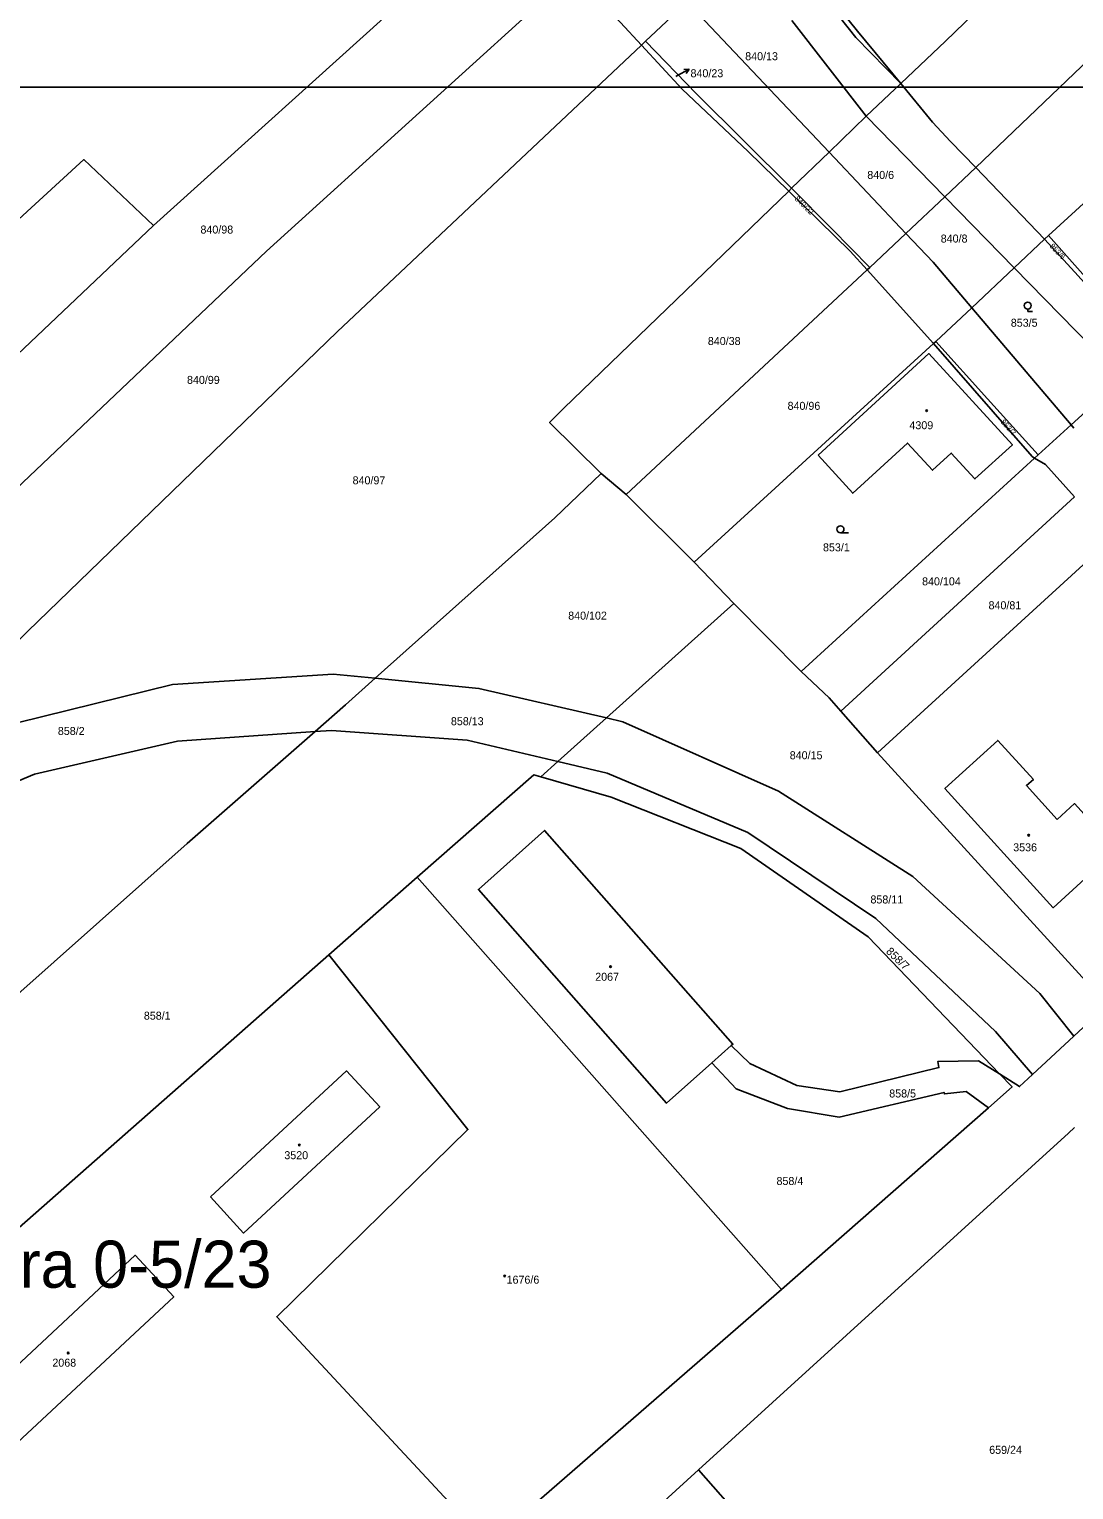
# Model space of a CAD drawing. Extents: x -679220 to -673243, y -1075091 to -1066557.
# Drawn here: x -675936.5 to -675714.5, y -1070797.9 to -1070487.7 of the extents above; entities that cross this region are included whole.
import ezdxf

# ---------------------------------------------------------------- set-up
doc = ezdxf.new("R2010")
doc.units = 0
for name, color, linetype in [('Default', 7, 'Continuous'), ('Hranice parcel', 7, 'Continuous'), ('Parcelní čísla', 7, 'Continuous'), ('Pop  PČ popisy', 7, 'Continuous'), ('Vnitřní kresba', 7, 'Continuous'), ('Značky budov', 7, 'Continuous'), ('Značky kultur', 7, 'Continuous')]:
    doc.layers.add(name, color=color, linetype=linetype)

msp = doc.modelspace()

# ---------------------------------------------------------------- linework, layer by layer
at = {"layer": 'Default'}
msp.add_lwpolyline([(-675625, -1070500), (-675625, -1071000), (-676250, -1071000), (-676250, -1070500)], close=True, dxfattribs=at)
at = {"layer": 'Hranice parcel'}
for p, q in [((-675910.08, -1070529.38), (-675835.11, -1070461.8)), ((-675805.54, -1070490.25), (-675806.4, -1070491.07)), ((-675719.89, -1070531.5), (-675689.12, -1070503.34)), ((-675735.32, -1070517.06), (-675720.74, -1070532.28)), ((-675774.48, -1070521.48), (-675775.07, -1070522.1)), ((-675720.74, -1070532.28), (-675719.89, -1070531.5)), ((-675719.89, -1070531.5), (-675698.01, -1070556.17)), ((-675809.59, -1070586.54), (-675758.43, -1070538.81)), ((-675758.43, -1070538.81), (-675757.87, -1070538.29)), ((-675758.43, -1070538.81), (-675744.3, -1070554.43)), ((-675744.3, -1070554.43), (-675795.15, -1070600.88)), ((-675744.3, -1070554.43), (-675743.83, -1070554.01)), ((-675772.46, -1070624.09), (-675722.83, -1070578.78)), ((-675722.11, -1070578.12), (-675722.83, -1070578.78)), ((-675809.59, -1070586.54), (-675814.94, -1070582.03)), ((-675795.15, -1070600.88), (-675809.59, -1070586.54)), ((-675714.34, -1070586.99), (-675764.02, -1070632.5)), ((-675706.38, -1070595.82), (-675756.25, -1070641.38)), ((-675786.74, -1070609.66), (-675795.15, -1070600.88)), ((-675813.83, -1070633.97), (-675786.74, -1070609.66)), ((-675786.74, -1070609.66), (-675772.46, -1070624.09)), ((-675756.25, -1070641.38), (-675764.02, -1070632.5)), ((-675824.16, -1070643.24), (-675813.83, -1070633.97)), ((-675756.25, -1070641.38), (-675707.37, -1070694.92)), ((-675827.75, -1070646.46), (-675824.16, -1070643.24)), ((-675872.8, -1070684.31), (-675854.03, -1070667.82)), ((-675776.59, -1070755.39), (-675854.03, -1070667.82)), ((-675872.8, -1070684.31), (-675990.72, -1070787.98)), ((-675707.37, -1070694.92), (-675714.53, -1070701.58)), ((-675791.43, -1070707.26), (-675787.29, -1070703.58)), ((-675714.53, -1070701.58), (-675723.29, -1070709.72)), ((-675732.62, -1070716.76), (-675776.59, -1070755.39)), ((-675776.59, -1070755.39), (-675838.92, -1070809.49)), ((-675794.22, -1070793.65), (-675805.55, -1070803.96)), ((-675781.1, -1070808.62), (-675794.22, -1070793.65))]:
    msp.add_line(p, q, dxfattribs=at)
for points in [[(-675572.6, -1070327.23), (-675651.26, -1070402.73), (-675701.61, -1070451.32), (-675719.54, -1070468.73), (-675741.79, -1070490.24), (-675751.27, -1070499.19)], [(-675553.11, -1070345.15), (-675628.04, -1070415.79), (-675703.15, -1070486.36), (-675735.32, -1070517.06)], [(-675751.27, -1070499.19), (-675760.48, -1070488.09), (-675764.33, -1070483.35), (-675769.01, -1070475.21), (-675771.56, -1070470.15), (-675772.61, -1070467.51), (-675774.7, -1070461.39)], [(-675778.41, -1070464.86), (-675784.94, -1070470.97), (-675796.67, -1070481.95), (-675805.54, -1070490.25)], [(-675751.27, -1070499.19), (-675760.86, -1070489.43), (-675771.75, -1070475.63), (-675778.41, -1070464.86)], [(-675821.02, -1070475.85), (-675886.04, -1070534.84), (-675956.12, -1070601.22), (-675989.55, -1070632.94), (-676045.3, -1070682.82)], [(-675806.4, -1070491.07), (-675810.86, -1070486.27), (-675821.02, -1070475.85)], [(-675806.4, -1070491.07), (-675871.04, -1070551.97), (-675936.76, -1070615.54), (-675968.36, -1070647.54)], [(-675806.4, -1070491.07), (-675797.71, -1070500.43), (-675783.72, -1070513.65), (-675775.07, -1070522.1)], [(-675805.54, -1070490.25), (-675794.67, -1070501.41), (-675774.48, -1070521.48)], [(-675751.27, -1070499.19), (-675758.61, -1070506.18), (-675766.52, -1070513.8), (-675774.48, -1070521.48)], [(-675735.32, -1070517.06), (-675740.7, -1070511.56), (-675744.52, -1070507.46), (-675751.27, -1070499.19)], [(-676052.06, -1070632.69), (-675957.71, -1070545.46), (-675924.87, -1070515.38), (-675910.08, -1070529.38)], [(-675757.87, -1070538.29), (-675750.19, -1070531.06), (-675741.92, -1070523.27), (-675735.32, -1070517.06)], [(-675814.94, -1070582.03), (-675825.91, -1070571.22), (-675822.85, -1070568.16), (-675775.07, -1070522.1)], [(-675775.07, -1070522.1), (-675762.04, -1070534.81), (-675758.43, -1070538.81)], [(-675774.48, -1070521.48), (-675765.92, -1070530.07), (-675757.87, -1070538.29)], [(-676045.83, -1070657.38), (-676003.63, -1070618.02), (-675910.08, -1070529.38)], [(-675743.83, -1070554.01), (-675736.2, -1070546.83), (-675727.19, -1070538.35), (-675720.74, -1070532.28)], [(-675698.54, -1070556.64), (-675714.29, -1070539.26), (-675720.74, -1070532.28)], [(-675722.83, -1070578.78), (-675723.36, -1070578.46), (-675744.3, -1070554.43)], [(-675743.83, -1070554.01), (-675732.82, -1070566.2), (-675722.11, -1070578.12)], [(-675768.85, -1070578.18), (-675745.29, -1070556.59), (-675727.56, -1070575.95), (-675735.51, -1070583.22), (-675740.55, -1070577.72), (-675744.57, -1070581.38), (-675749.85, -1070575.6), (-675761.47, -1070586.24), (-675768.85, -1070578.18)], [(-675722.11, -1070578.12), (-675715.1, -1070571.73), (-675704.24, -1070561.84), (-675698.54, -1070556.64)], [(-675722.83, -1070578.78), (-675720.5, -1070580.16), (-675714.34, -1070586.99)], [(-675862.95, -1070625.56), (-675824.81, -1070591.45), (-675814.94, -1070582.03)], [(-675862.95, -1070625.56), (-675871.85, -1070624.7), (-675906.01, -1070626.86), (-675939.03, -1070635), (-675968.36, -1070647.54)], [(-675875.73, -1070636.87), (-675869.27, -1070631.22), (-675862.95, -1070625.56)], [(-675862.95, -1070625.56), (-675840.92, -1070627.7), (-675813.83, -1070633.97)], [(-675764.02, -1070632.5), (-675766.47, -1070629.69), (-675772.46, -1070624.09)], [(-675813.83, -1070633.97), (-675810.31, -1070634.78), (-675777.24, -1070649.51), (-675748.69, -1070667.66), (-675721.7, -1070692.47), (-675714.53, -1070701.58)], [(-676041.25, -1070729.99), (-676023.72, -1070704.13), (-675997.4, -1070679.04), (-675969.58, -1070660.29), (-675935.31, -1070645.9), (-675904.98, -1070638.92), (-675875.73, -1070636.87)], [(-675875.73, -1070636.87), (-675902.88, -1070660.65), (-675987.75, -1070736.05), (-676014.9, -1070760.23)], [(-675824.16, -1070643.24), (-675843.44, -1070638.72), (-675872.25, -1070636.63), (-675875.73, -1070636.87)], [(-675718.03, -1070655.57), (-675714.35, -1070652.17), (-675705.43, -1070662.02), (-675718.91, -1070674.29), (-675741.9, -1070648.98), (-675730.66, -1070638.74), (-675723.1, -1070647.03), (-675724.58, -1070648.34), (-675718.03, -1070655.57)], [(-675723.29, -1070709.72), (-675731.16, -1070700.61), (-675756.56, -1070676.6), (-675783.74, -1070658.29), (-675813.64, -1070645.7), (-675824.16, -1070643.24)], [(-675854.03, -1070667.82), (-675829.25, -1070646.03), (-675827.75, -1070646.46)], [(-675730.28, -1070709.57), (-675758.19, -1070680.45), (-675785.25, -1070661.69), (-675812.81, -1070650.78), (-675827.75, -1070646.46)], [(-675787.29, -1070703.58), (-675786.95, -1070703.28), (-675826.96, -1070657.87), (-675841, -1070670.38), (-675801.05, -1070715.82), (-675791.43, -1070707.26)], [(-675838.92, -1070809.49), (-675883.88, -1070761.16), (-675843.26, -1070721.4), (-675872.8, -1070684.31)], [(-675787.29, -1070703.58), (-675783.38, -1070707.4), (-675773.39, -1070712.04), (-675764.23, -1070713.39), (-675743.17, -1070708.23), (-675743.43, -1070706.96), (-675734.73, -1070706.78), (-675730.28, -1070709.57)], [(-675897.92, -1070735.68), (-675869.07, -1070708.93), (-675861.98, -1070716.58), (-675890.91, -1070743.38), (-675897.92, -1070735.68)], [(-675732.62, -1070716.76), (-675737.35, -1070713.32), (-675742.01, -1070713.83), (-675742.08, -1070713.52), (-675764.39, -1070718.77), (-675775.36, -1070716.96), (-675786.24, -1070712.72), (-675791.43, -1070707.26)], [(-675730.28, -1070709.57), (-675727.61, -1070712.36), (-675732.62, -1070716.76)], [(-675723.29, -1070709.72), (-675726.02, -1070712.26), (-675730.28, -1070709.57)], [(-675714.36, -1070720.98), (-675715.65, -1070722.2), (-675794.22, -1070793.65)], [(-675950.26, -1070781.97), (-675913.97, -1070748.1), (-675905.74, -1070756.96), (-675942.09, -1070790.75), (-675950.26, -1070781.97)]]:
    msp.add_lwpolyline(points, dxfattribs=at)
at = {"layer": 'Pop  PČ popisy'}
for p, q in [((-675799.08, -1070497.74), (-675798.86, -1070497.62)), ((-675798.86, -1070497.62), (-675796.23, -1070496.17)), ((-675796.23, -1070496.17), (-675797.35, -1070496.21)), ((-675796.23, -1070496.17), (-675796.87, -1070497.09))]:
    msp.add_line(p, q, dxfattribs=at)
at = {"layer": 'Vnitřní kresba'}
for p, q in [((-675796.67, -1070481.95), (-675766.52, -1070513.8)), ((-675774.42, -1070485.85), (-675758.61, -1070506.18)), ((-675758.61, -1070506.18), (-675741.92, -1070523.27)), ((-675766.52, -1070513.8), (-675750.19, -1070531.06)), ((-675741.92, -1070523.27), (-675727.19, -1070538.35)), ((-675750.19, -1070531.06), (-675744.38, -1070537.19)), ((-675744.38, -1070537.19), (-675736.2, -1070546.83)), ((-675704.24, -1070561.84), (-675727.19, -1070538.35)), ((-675736.2, -1070546.83), (-675715.1, -1070571.73)), ((-675715.1, -1070571.73), (-675714.5, -1070572.43))]:
    msp.add_line(p, q, dxfattribs=at)
at = {"layer": 'Značky budov'}
for centre in [(-675745.76, -1070568.71), (-675724.12, -1070658.89), (-675812.94, -1070686.8), (-675879.06, -1070724.7), (-675835.45, -1070752.52), (-675928.17, -1070768.86)]:
    msp.add_circle(centre, 0.175, dxfattribs=at)
at = {"layer": 'Značky kultur'}
for p, q in [((-675724.3, -1070547.14), (-675724.3, -1070547.64)), ((-675724.3, -1070547.64), (-675723.3, -1070547.64)), ((-675764.1, -1070594.65), (-675762.35, -1070594.65))]:
    msp.add_line(p, q, dxfattribs=at)
for centre in [(-675724.3, -1070546.39), (-675764.1, -1070593.9)]:
    msp.add_circle(centre, 0.75, dxfattribs=at)

# ---------------------------------------------------------------- texts
at = {"layer": 'Default'}
msp.add_text('Kutná Hora 0-5/23', height=10, dxfattribs=at).set_placement((-675994.25, -1070755))
at = {"layer": 'Parcelní čísla'}
for s, p in [('840/13', (-675784.33, -1070494.27)), ('840/23', (-675795.95, -1070497.89)), ('840/6', (-675758.39, -1070519.49)), ('840/98', (-675900.07, -1070531.09)), ('840/8', (-675742.79, -1070533)), ('853/5', (-675727.9, -1070550.88)), ('840/38', (-675792.27, -1070554.77)), ('840/99', (-675902.93, -1070563.02)), ('840/96', (-675775.33, -1070568.53)), ('4309', (-675749.44, -1070572.65)), ('840/97', (-675867.75, -1070584.35)), ('853/1', (-675767.8, -1070598.59)), ('840/104', (-675746.75, -1070605.81)), ('840/81', (-675732.63, -1070610.89)), ('840/102', (-675821.94, -1070613.09)), ('858/13', (-675846.86, -1070635.52)), ('858/2', (-675930.37, -1070637.59)), ('840/15', (-675774.87, -1070642.75)), ('3536', (-675727.39, -1070662.3)), ('858/11', (-675757.72, -1070673.38)), ('2067', (-675816.2, -1070689.8)), ('858/1', (-675912.1, -1070698.06)), ('858/5', (-675753.73, -1070714.59)), ('3520', (-675882.25, -1070727.7)), ('858/4', (-675777.68, -1070733.17)), ('1676/6', (-675835.03, -1070754.14)), ('2068', (-675931.54, -1070771.77)), ('659/24', (-675732.49, -1070790.28))]:
    msp.add_text(s, height=1.7, dxfattribs=at).set_placement(p)
for s, height, rotation, p in [('840/22', 1.14, 316, (-675773.93, -1070523.84)), ('853/6', 1.14, 314, (-675719.75, -1070533.87)), ('853/7', 1.14, 312, (-675730.15, -1070571.18)), ('858/7', 1.7, 316, (-675754.54, -1070683.73))]:
    msp.add_text(s, height=height, rotation=rotation, dxfattribs=at).set_placement(p)

doc.saveas('drawing.dxf')
